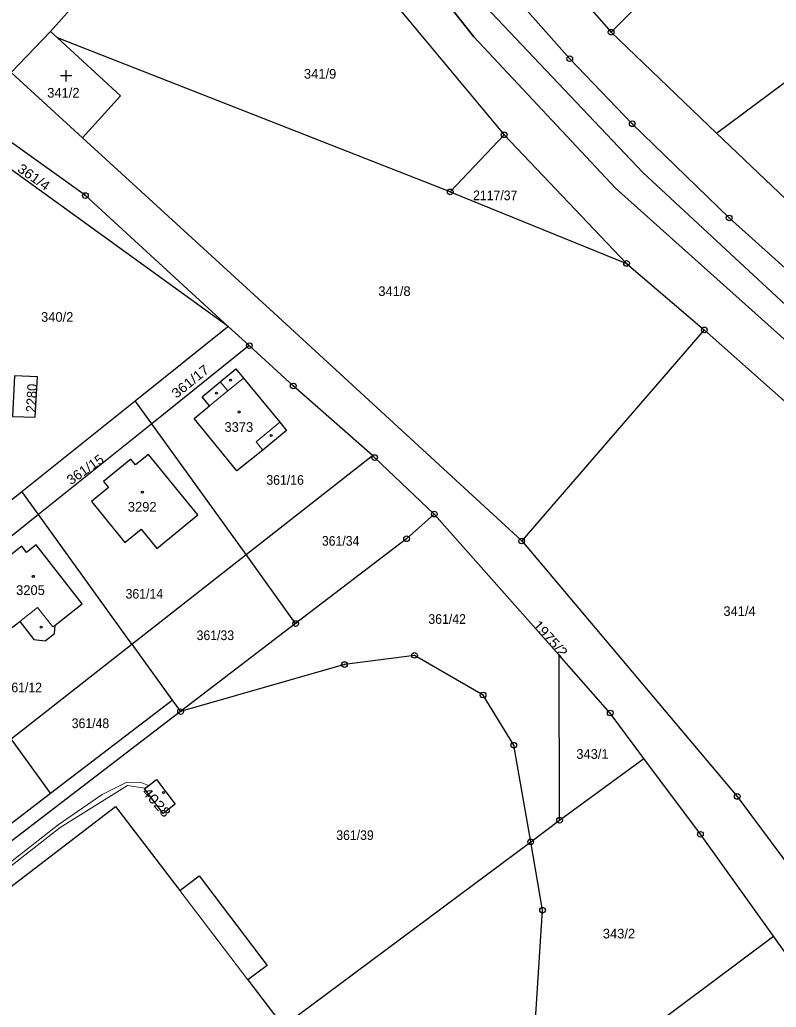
# Model space of a CAD drawing. Extents: x -679733 to -673243, y -1075091 to -1066557.
# Drawn here: x -675641.2 to -675507.9, y -1072520 to -1072346.1 of the extents above; entities that cross this region are included whole.
import ezdxf
from ezdxf.enums import TextEntityAlignment as Align

# ---------------------------------------------------------------- set-up
doc = ezdxf.new("R2010")
doc.units = 0
doc.header["$LTSCALE"] = 0.68
for name, color, linetype, lineweight in [('1', 7, 'Continuous', 25), ('13', 7, 'Continuous', 13), ('3', 7, 'Continuous', 25), ('4', 7, 'Continuous', 13), ('5', 7, 'Continuous', 25), ('6', 7, 'Continuous', 35), ('8', 7, 'Continuous', 25)]:
    doc.layers.add(name, color=color, linetype=linetype, lineweight=lineweight)
doc.layers.add('2', color=7, linetype='Continuous')

msp = doc.modelspace()

# ---------------------------------------------------------------- linework, layer by layer
at = {"layer": '1'}
for p, q in [((-675635.81, -1072348.19), (-675606.52, -1072315.16)), ((-675635.81, -1072348.19), (-675642.72, -1072355.42)), ((-675537.03, -1072348.31), (-675518.46, -1072366.07)), ((-675565.38, -1072376.43), (-675634.57, -1072349.32)), ((-675642.72, -1072355.42), (-675630.17, -1072366.89)), ((-675604.49, -1072400.1), (-675644.37, -1072371.32)), ((-675600.77, -1072403.5), (-675604.49, -1072400.1)), ((-675520.61, -1072400.73), (-675552.78, -1072437.9)), ((-675600.77, -1072403.5), (-675617.94, -1072417.26)), ((-675617.94, -1072417.26), (-675620.86, -1072413.2)), ((-675617.94, -1072417.26), (-675637.91, -1072433.26)), ((-675601.34, -1072440.3), (-675579.08, -1072422.85)), ((-675637.91, -1072433.26), (-675653.53, -1072445.76)), ((-675546.21, -1072458), (-675568.18, -1072433.16)), ((-675592.6, -1072452.44), (-675601.34, -1072440.3)), ((-675635.77, -1072482.33), (-675614.33, -1072465.93)), ((-675612.87, -1072467.95), (-675692.06, -1072528.55)), ((-675546.11, -1072487.08), (-675531.24, -1072476.19)), ((-675551.48, -1072539.61), (-675508.42, -1072507.49))]:
    msp.add_line(p, q, dxfattribs=at)
for points in [[(-675469.01, -1072421.97), (-675493.12, -1072401.8), (-675516.24, -1072381.02), (-675533.31, -1072364.43), (-675544.32, -1072352.97), (-675562.86, -1072332.04), (-675572.15, -1072319.29), (-675577.54, -1072303.06), (-675582.29, -1072297.06), (-675589.45, -1072296.26), (-675595.28, -1072288.62)], [(-675518.46, -1072366.07), (-675458.25, -1072321.24), (-675480.64, -1072299.39), (-675512.25, -1072324.74), (-675512.94, -1072324.1)], [(-675606.52, -1072315.16), (-675589.88, -1072334.57), (-675584.91, -1072331.48), (-675555.87, -1072366.37)], [(-675547.81, -1072335.42), (-675543.88, -1072340.45), (-675537.03, -1072348.31), (-675512.94, -1072324.1)], [(-675518.46, -1072366.07), (-675501.33, -1072382.38), (-675449.01, -1072328.16)], [(-675630.17, -1072366.89), (-675623.43, -1072359.51), (-675634.57, -1072349.32), (-675635.81, -1072348.19)], [(-675604.49, -1072400.1), (-675629.64, -1072377.07), (-675644.28, -1072366.54), (-675647.74, -1072364.12), (-675659.61, -1072355.83)], [(-675555.87, -1072366.37), (-675565.38, -1072376.43), (-675534.31, -1072389.02)], [(-675555.87, -1072366.37), (-675534.31, -1072389.02), (-675520.61, -1072400.73)], [(-675552.78, -1072437.9), (-675596.45, -1072397.73), (-675630.17, -1072366.89)], [(-675620.86, -1072413.2), (-675604.58, -1072400.16), (-675604.49, -1072400.1)], [(-675520.61, -1072400.73), (-675496.57, -1072422.06), (-675472.35, -1072443.11)], [(-675579.08, -1072422.85), (-675593.02, -1072410.6), (-675600.77, -1072403.5)], [(-675662.37, -1072445.46), (-675661.92, -1072446.08), (-675656.45, -1072441.72), (-675640.84, -1072429.2), (-675620.86, -1072413.2)], [(-675621.45, -1072456.06), (-675601.34, -1072440.3), (-675617.94, -1072417.26)], [(-675579.08, -1072422.85), (-675578.69, -1072423.2), (-675568.18, -1072433.16)], [(-675642.71, -1072472.71), (-675621.45, -1072456.06), (-675637.91, -1072433.26), (-675640.84, -1072429.2)], [(-675568.18, -1072433.16), (-675573.07, -1072437.5), (-675592.6, -1072452.44), (-675612.87, -1072467.95)], [(-675552.78, -1072437.9), (-675514.82, -1072482.88), (-675496.88, -1072507.03), (-675488.53, -1072518.4)], [(-675621.45, -1072456.06), (-675614.33, -1072465.93), (-675612.87, -1072467.95)], [(-675551.2, -1072490.89), (-675554.17, -1072473.86), (-675559.59, -1072465.02), (-675571.66, -1072458.04), (-675584, -1072459.65), (-675612.87, -1072467.95)], [(-675551.2, -1072490.89), (-675546.11, -1072487.08), (-675546.21, -1072458)], [(-675531.24, -1072476.19), (-675537.19, -1072468.19), (-675546.21, -1072458)], [(-675656.72, -1072498.35), (-675635.77, -1072482.33), (-675642.71, -1072472.71)], [(-675508.42, -1072507.49), (-675521.3, -1072489.55), (-675531.24, -1072476.19)], [(-675667.06, -1072576), (-675695.35, -1072538.98), (-675624.32, -1072484.68), (-675612.98, -1072499.47), (-675609.59, -1072496.88), (-675597.62, -1072512.63), (-675601, -1072515.19), (-675594.8, -1072523.34), (-675551.2, -1072490.89)], [(-675551.48, -1072539.61), (-675549.11, -1072502.92), (-675551.2, -1072490.89)], [(-675553.38, -1072569.02), (-675495.78, -1072525.1), (-675508.42, -1072507.49)]]:
    msp.add_lwpolyline(points, dxfattribs=at)
for points in [[(-675602.94, -1072425.54), (-675610.49, -1072416.34), (-675607.77, -1072414.09), (-675609.09, -1072412.5), (-675605.87, -1072409.85), (-675603.11, -1072407.59), (-675601.79, -1072409.24), (-675595.41, -1072416.98), (-675594.19, -1072418.46), (-675598.41, -1072421.88)], [(-675642.11, -1072408.81), (-675642.47, -1072416), (-675638.46, -1072416.12), (-675638.09, -1072409.01)], [(-675628.58, -1072430.94), (-675622.69, -1072438.14), (-675619.82, -1072435.79), (-675617.04, -1072439.2), (-675609.86, -1072433.32), (-675618.52, -1072422.66), (-675620.79, -1072424.5), (-675621.62, -1072423.48), (-675626.45, -1072427.42), (-675625.59, -1072428.46)], [(-675641.2, -1072452.08), (-675638.72, -1072455.25), (-675636.72, -1072455.48), (-675635.09, -1072454.17), (-675634.98, -1072452.74), (-675630.2, -1072448.99), (-675638.34, -1072438.59), (-675640, -1072439.9), (-675640.83, -1072438.84), (-675644.26, -1072441.54), (-675643.45, -1072442.57), (-675648.62, -1072446.64), (-675643.16, -1072453.61)], [(-675617.11, -1072479.92), (-675613.81, -1072484.26), (-675615.95, -1072485.86), (-675619.25, -1072481.52)]]:
    msp.add_lwpolyline(points, close=True, dxfattribs=at)
at = {"layer": '13'}
msp.add_lwpolyline([(-675643.02, -1072495.32), (-675634.09, -1072488.36), (-675622.24, -1072480.98), (-675619.09, -1072481.4), (-675618.52, -1072480.97), (-675619.72, -1072480.51), (-675622.36, -1072480.38), (-675626.7, -1072482.52), (-675634.45, -1072487.88), (-675643.38, -1072494.84)], dxfattribs=at)
at = {"layer": '3'}
for p, q in [((-675632.009, -1072355.981), (-675634.011, -1072355.981)), ((-675633.01, -1072356.98), (-675633.01, -1072354.98))]:
    msp.add_line(p, q, dxfattribs=at)
at = {"layer": '4'}
for p, q in [((-675605.87, -1072409.85), (-675604.56, -1072411.44)), ((-675604.56, -1072411.44), (-675601.79, -1072409.24)), ((-675607.77, -1072414.09), (-675604.56, -1072411.44)), ((-675599.55, -1072420.42), (-675595.41, -1072416.98)), ((-675598.41, -1072421.88), (-675599.55, -1072420.42)), ((-675641.2, -1072452.08), (-675638.05, -1072449.61)), ((-675638.05, -1072449.61), (-675635.36, -1072453.03)), ((-675635.36, -1072453.03), (-675634.98, -1072452.74)), ((-675612.98, -1072499.47), (-675601, -1072515.19))]:
    msp.add_line(p, q, dxfattribs=at)
at = {"layer": '5'}
for centre in [(-675604.0568, -1072409.5592), (-675606.5568, -1072411.8492), (-675602.5468, -1072415.1792), (-675596.9268, -1072419.3392), (-675619.6068, -1072429.2892), (-675638.8168, -1072444.1292), (-675637.4368, -1072453.0892), (-675615.8868, -1072482.1992)]:
    msp.add_circle(centre, 0.175, dxfattribs=at)
at = {"layer": '6'}
for p, q in [((-675580.26, -1072325.16), (-675561.19, -1072349.1)), ((-675559.15, -1072343.77), (-675531.47, -1072373)), ((-675561.19, -1072349.1), (-675536.28, -1072375.75)), ((-675531.47, -1072373), (-675491.51, -1072410.05)), ((-675536.28, -1072375.75), (-675493.56, -1072414.04))]:
    msp.add_line(p, q, dxfattribs=at)
at = {"layer": '8'}
for centre, radius in [((-675537.03, -1072348.3099), 0.5), ((-675537.03, -1072348.3099), 0.0303), ((-675544.32, -1072352.9699), 0.5), ((-675544.32, -1072352.9699), 0.0303), ((-675533.31, -1072364.4299), 0.5), ((-675533.31, -1072364.4299), 0.0303), ((-675555.87, -1072366.3699), 0.5), ((-675555.87, -1072366.3699), 0.0303), ((-675629.64, -1072377.0699), 0.5), ((-675565.38, -1072376.4299), 0.5), ((-675565.38, -1072376.4299), 0.0303), ((-675629.64, -1072377.0699), 0.0303), ((-675516.24, -1072381.0199), 0.5), ((-675516.24, -1072381.0199), 0.0303), ((-675534.31, -1072389.0199), 0.5), ((-675534.31, -1072389.0199), 0.0303), ((-675520.61, -1072400.7299), 0.5), ((-675520.61, -1072400.7299), 0.0303), ((-675600.77, -1072403.4999), 0.5), ((-675600.77, -1072403.4999), 0.0303), ((-675593.02, -1072410.5999), 0.5), ((-675593.02, -1072410.5999), 0.0303), ((-675578.69, -1072423.1999), 0.5), ((-675578.69, -1072423.1999), 0.0303), ((-675568.18, -1072433.1599), 0.5), ((-675568.18, -1072433.1599), 0.0303), ((-675573.07, -1072437.4999), 0.5), ((-675573.07, -1072437.4999), 0.0303), ((-675552.78, -1072437.8999), 0.5), ((-675552.78, -1072437.8999), 0.0303), ((-675592.6, -1072452.4399), 0.5), ((-675592.6, -1072452.4399), 0.0303), ((-675571.66, -1072458.0399), 0.5), ((-675571.66, -1072458.0399), 0.0303), ((-675584, -1072459.6499), 0.5), ((-675584, -1072459.6499), 0.0303), ((-675559.59, -1072465.0199), 0.5), ((-675559.59, -1072465.0199), 0.0303), ((-675612.87, -1072467.9499), 0.5), ((-675612.87, -1072467.9499), 0.0303), ((-675537.19, -1072468.1899), 0.5), ((-675537.19, -1072468.1899), 0.0303), ((-675554.17, -1072473.8599), 0.5), ((-675554.17, -1072473.8599), 0.0303), ((-675514.82, -1072482.8799), 0.5), ((-675514.82, -1072482.8799), 0.0303), ((-675546.11, -1072487.0799), 0.5), ((-675546.11, -1072487.0799), 0.0303), ((-675521.3, -1072489.5499), 0.5), ((-675521.3, -1072489.5499), 0.0303), ((-675551.2, -1072490.8899), 0.5), ((-675551.2, -1072490.8899), 0.0303), ((-675549.11, -1072502.9199), 0.5), ((-675549.11, -1072502.9199), 0.0303)]:
    msp.add_circle(centre, radius, dxfattribs=at)

# ---------------------------------------------------------------- texts
at = {"layer": '2'}
for s, p in [('341/9', (-675591.14, -1072356.479)), ('340/2', (-675637.45, -1072399.3)), ('3373', (-675605.14, -1072418.68)), ('3292', (-675622.16, -1072432.729)), ('3205', (-675641.84, -1072447.4)), ('341/4', (-675517.25, -1072451.1)), ('343/1', (-675543.16, -1072476.259)), ('343/2', (-675538.49, -1072507.89))]:
    msp.add_text(s, height=1.7, dxfattribs=at).set_placement(p)
for s, p in [('341/2', (-675633.52, -1072359.82)), ('341/8', (-675575.19, -1072394.759))]:
    msp.add_text(s, height=1.7, dxfattribs=at).set_placement(p, align=Align.CENTER)
for s, rotation, width, p in [('361/4', 325, 1.1, (-675641.777, -1072372.716)), ('361/17', 39, 1.1, (-675613.605, -1072412.87)), ('361/15', 35, 1.05, (-675632.172, -1072428.096)), ('1975/2', 312, 1.1, (-675550.911, -1072452.818))]:
    msp.add_text(s, height=1.7, rotation=rotation, dxfattribs=dict(at, width=width)).set_placement(p)
at = {"layer": '2', "width": 0.95}
for s, p in [('2117/37', (-675561.35, -1072377.89)), ('361/16', (-675597.76, -1072427.999)), ('361/34', (-675587.98, -1072438.729)), ('361/14', (-675622.56, -1072448.05)), ('361/42', (-675569.22, -1072452.489)), ('361/33', (-675610.05, -1072455.35)), ('361/12', (-675643.89, -1072464.54)), ('361/48', (-675632.05, -1072470.85)), ('361/39', (-675585.45, -1072490.55))]:
    msp.add_text(s, height=1.7, dxfattribs=at).set_placement(p)
at = {"layer": '2'}
msp.add_text('2280', height=1.7, rotation=87, dxfattribs=at).set_placement((-675638.411, -1072415.304))
at = {"layer": '2', "width": 1.2}
msp.add_text('4028', height=1.7, rotation=312, dxfattribs=at).set_placement((-675617.7401, -1072484.4772), align=Align.CENTER)

doc.saveas('drawing.dxf')
